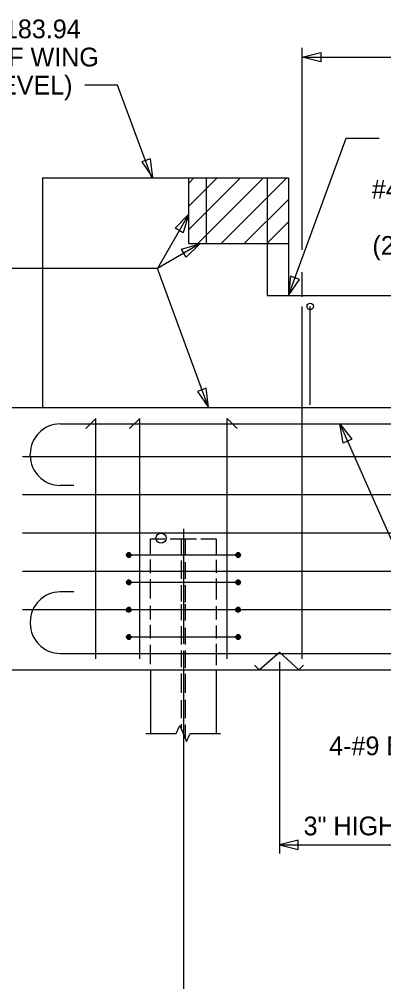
# Model space of a CAD drawing. Extents: x -41 to 191, y -168 to 6.
# Drawn here: x 127.06 to 132.62, y -41 to -26.33 of the extents above; entities that cross this region are included whole.
import ezdxf

# ---------------------------------------------------------------- set-up
doc = ezdxf.new("R2010")
doc.units = 0
for name, color, linetype in [('Arrowhead Terminators CELL', 7, 'Continuous'), ('Beam Bolsters CELL', 7, 'Continuous'), ('Dimension Lines', 7, 'Continuous'), ('Mis Object Lines', 7, 'Continuous'), ('Rebar Lines', 7, 'Continuous'), ('Rebar Lines CELL', 7, 'Continuous'), ('Sub End Bent Cap Lines CELL', 7, 'Continuous'), ('Text', 7, 'Continuous')]:
    doc.layers.add(name, color=color, linetype=linetype)

# ---------------------------------------------------------------- blocks, each defined once
blk = doc.blocks.new('AH')
at = {"layer": 'Sub End Bent Cap Lines CELL'}
blk.add_lwpolyline([(0, 0), (-1.25, 0.312), (-1.25, -0.312)], close=True, dxfattribs=at)

msp = doc.modelspace()

# ---------------------------------------------------------------- linework, layer by layer
at = {"layer": 'Arrowhead Terminators CELL'}
for points in [[(129.098, -28.749), (129.067, -28.455), (128.933, -28.505)], [(129.646, -29.304), (129.565, -29.587), (129.441, -29.516)], [(129.819, -29.754), (129.607, -29.959), (129.536, -29.835)], [(131.167, -30.54), (131.333, -30.296), (131.198, -30.247)], [(129.947, -32.249), (129.915, -31.955), (129.781, -32.005)], [(131.952, -32.5), (132.133, -32.733), (132.002, -32.791)], [(131.03, -38.915), (131.316, -38.987), (131.316, -38.844)]]:
    msp.add_lwpolyline(points, close=True, dxfattribs=at)
at = {"layer": 'Beam Bolsters CELL'}
for p, q in [((130.722, -36.249), (131.03, -35.978)), ((131.03, -35.978), (131.323, -36.25)), ((130.722, -36.249), (130.651, -36.179)), ((131.323, -36.25), (131.394, -36.179))]:
    msp.add_line(p, q, dxfattribs=at)
at = {"layer": 'Dimension Lines'}
for p, q in [((131.375, -29.847), (131.375, -26.766)), ((131.375, -26.909), (147.448, -26.909)), ((129.648, -29.535), (130.434, -28.749)), ((129.648, -29.181), (130.08, -28.749)), ((129.648, -28.827), (129.727, -28.749)), ((129.787, -29.749), (130.787, -28.749)), ((130.141, -29.749), (131.141, -28.749)), ((130.494, -29.749), (131.167, -29.076)), ((129.646, -29.304), (129.169, -30.13)), ((130.836, -29.749), (131.167, -29.418)), ((129.819, -29.754), (129.169, -30.13)), ((129.169, -30.13), (126.635, -30.13)), ((131.375, -30.564), (131.375, -30.184)), ((129.566, -36.249), (129.566, -42.398)), ((131.03, -36.129), (131.03, -39.049)), ((131.03, -38.915), (136.944, -38.915))]:
    msp.add_line(p, q, dxfattribs=at)
for points in [[(129.084, -28.749), (128.564, -27.334), (128.064, -27.334)], [(131.167, -30.54), (132.048, -28.143), (132.548, -28.143)], [(129.947, -32.249), (129.169, -30.13)], [(131.952, -32.5), (134.132, -37.41), (133.591, -37.41)]]:
    msp.add_lwpolyline(points, dxfattribs=at)
at = {"layer": 'Mis Object Lines'}
for p, q in [((127.417, -28.749), (127.417, -32.249)), ((127.417, -28.749), (131.167, -28.749)), ((129.648, -29.749), (129.648, -28.749)), ((129.916, -29.749), (129.916, -28.749)), ((130.841, -28.749), (130.841, -30.54)), ((131.167, -28.749), (131.167, -30.54)), ((129.648, -29.749), (131.167, -29.749)), ((130.841, -30.54), (137.314, -30.54)), ((126.948, -32.249), (131.167, -32.249)), ((131.167, -32.249), (147.948, -32.249)), ((126.948, -36.249), (133.392, -36.249))]:
    msp.add_line(p, q, dxfattribs=at)
at = {"layer": 'Rebar Lines'}
for p, q in [((131.375, -36.082), (131.375, -30.707)), ((131.5, -32.207), (131.5, -30.707)), ((128.233, -32.415), (128.08, -32.569)), ((128.233, -36.082), (128.233, -32.415)), ((128.9, -32.415), (128.746, -32.569)), ((128.9, -36.082), (128.9, -32.415)), ((130.233, -32.415), (130.387, -32.569)), ((130.233, -36.082), (130.233, -32.415)), ((127.69, -32.5), (166.732, -32.5)), ((149.156, -32.999), (127.115, -32.999)), ((149.156, -33.582), (127.115, -33.582)), ((149.156, -34.165), (127.115, -34.165)), ((129.566, -34.097), (129.566, -35.854)), ((129.535, -34.491), (129.535, -34.249)), ((129.598, -34.497), (129.598, -34.249)), ((129.535, -34.863), (129.535, -34.584)), ((129.598, -34.863), (129.598, -34.607)), ((149.156, -34.749), (127.115, -34.749)), ((129.535, -35.206), (129.535, -34.956)), ((129.598, -35.217), (129.598, -34.956)), ((149.156, -35.332), (127.115, -35.332)), ((129.535, -35.491), (129.535, -35.249)), ((129.598, -35.497), (129.598, -35.249)), ((129.535, -35.863), (129.535, -35.584)), ((129.598, -35.863), (129.598, -35.607)), ((127.69, -35.999), (166.825, -35.999)), ((129.535, -36.206), (129.535, -35.956)), ((129.566, -35.958), (129.566, -36.249)), ((129.598, -36.217), (129.598, -35.956)), ((129.066, -36.266), (129.066, -37.218)), ((129.535, -36.601), (129.535, -36.304)), ((129.566, -36.318), (129.566, -37.524)), ((129.598, -36.601), (129.598, -36.31)), ((130.067, -36.266), (130.067, -37.218)), ((129.535, -36.984), (129.535, -36.711)), ((129.598, -36.984), (129.598, -36.705)), ((129.535, -37.152), (129.535, -37.077)), ((129.598, -37.301), (129.598, -37.089))]:
    msp.add_line(p, q, dxfattribs=at)
for points in [[(129.066, -34.482), (129.066, -34.249), (129.289, -34.249)], [(129.364, -34.249), (129.764, -34.249)], [(129.833, -34.249), (130.066, -34.249), (130.066, -34.495)], [(129.066, -34.773), (129.066, -34.565)], [(130.066, -34.571), (130.066, -34.77)], [(129.066, -35.16), (129.066, -34.868)], [(130.066, -34.855), (130.066, -35.176)], [(129.066, -35.482), (129.066, -35.274)], [(130.066, -35.28), (130.066, -35.479)], [(129.066, -35.773), (129.066, -35.565)], [(130.066, -35.571), (130.066, -35.77)], [(129.066, -36.16), (129.066, -35.868)], [(130.066, -35.855), (130.066, -36.176)], [(128.996, -37.218), (129.458, -37.218), (129.513, -37.098), (129.615, -37.343), (129.667, -37.218), (130.133, -37.218)]]:
    msp.add_lwpolyline(points, dxfattribs=at)
msp.add_circle((131.5, -30.707), 0.0495, dxfattribs=at)
at = {"layer": 'Rebar Lines CELL'}
for p, q in [((127.232, -32.979), (127.232, -32.958)), ((127.898, -33.438), (127.69, -33.438)), ((130.4, -34.499), (128.733, -34.499)), ((130.4, -34.915), (128.733, -34.915)), ((127.898, -35.061), (127.69, -35.061)), ((130.4, -35.332), (128.733, -35.332)), ((127.232, -35.519), (127.232, -35.54)), ((130.4, -35.749), (128.733, -35.749))]:
    msp.add_line(p, q, dxfattribs=at)
for points in [[(128.733, -34.463), (128.72, -34.466), (128.708, -34.474), (128.7, -34.485), (128.698, -34.499), (128.7, -34.512), (128.708, -34.523), (128.72, -34.531), (128.733, -34.534), (128.746, -34.531), (128.758, -34.523), (128.766, -34.512), (128.768, -34.499), (128.766, -34.485), (128.758, -34.474), (128.747, -34.466), (128.733, -34.463), (128.733, -34.499), (128.733, -34.534), (128.72, -34.531), (128.733, -34.499), (128.708, -34.523), (128.7, -34.512), (128.733, -34.499), (128.698, -34.499), (128.7, -34.485), (128.733, -34.499), (128.708, -34.474), (128.72, -34.466), (128.733, -34.499), (128.747, -34.466), (128.758, -34.474), (128.733, -34.499), (128.766, -34.485), (128.768, -34.499), (128.733, -34.499), (128.766, -34.512), (128.758, -34.523), (128.733, -34.499), (128.746, -34.531)], [(130.4, -34.463), (130.386, -34.466), (130.375, -34.474), (130.367, -34.485), (130.365, -34.499), (130.367, -34.512), (130.375, -34.523), (130.386, -34.531), (130.4, -34.534), (130.413, -34.531), (130.425, -34.523), (130.432, -34.512), (130.435, -34.499), (130.432, -34.485), (130.425, -34.474), (130.413, -34.466), (130.4, -34.463), (130.4, -34.499), (130.4, -34.534), (130.386, -34.531), (130.4, -34.499), (130.375, -34.523), (130.367, -34.512), (130.4, -34.499), (130.365, -34.499), (130.367, -34.485), (130.4, -34.499), (130.375, -34.474), (130.386, -34.466), (130.4, -34.499), (130.413, -34.466), (130.425, -34.474), (130.4, -34.499), (130.432, -34.485), (130.435, -34.499), (130.4, -34.499), (130.432, -34.512), (130.425, -34.523), (130.4, -34.499), (130.413, -34.531)], [(128.733, -34.88), (128.72, -34.883), (128.708, -34.89), (128.7, -34.902), (128.698, -34.915), (128.7, -34.929), (128.708, -34.94), (128.72, -34.948), (128.733, -34.95), (128.746, -34.948), (128.758, -34.94), (128.766, -34.929), (128.768, -34.915), (128.766, -34.902), (128.758, -34.89), (128.747, -34.883), (128.733, -34.88), (128.733, -34.915), (128.733, -34.95), (128.72, -34.948), (128.733, -34.915), (128.708, -34.94), (128.7, -34.929), (128.733, -34.915), (128.698, -34.915), (128.7, -34.902), (128.733, -34.915), (128.708, -34.89), (128.72, -34.883), (128.733, -34.915), (128.747, -34.883), (128.758, -34.89), (128.733, -34.915), (128.766, -34.902), (128.768, -34.915), (128.733, -34.915), (128.766, -34.929), (128.758, -34.94), (128.733, -34.915), (128.746, -34.948)], [(130.4, -34.88), (130.386, -34.883), (130.375, -34.89), (130.367, -34.902), (130.365, -34.915), (130.367, -34.929), (130.375, -34.94), (130.386, -34.948), (130.4, -34.95), (130.413, -34.948), (130.425, -34.94), (130.432, -34.929), (130.435, -34.915), (130.432, -34.902), (130.425, -34.89), (130.413, -34.883), (130.4, -34.88), (130.4, -34.915), (130.4, -34.95), (130.386, -34.948), (130.4, -34.915), (130.375, -34.94), (130.367, -34.929), (130.4, -34.915), (130.365, -34.915), (130.367, -34.902), (130.4, -34.915), (130.375, -34.89), (130.386, -34.883), (130.4, -34.915), (130.413, -34.883), (130.425, -34.89), (130.4, -34.915), (130.432, -34.902), (130.435, -34.915), (130.4, -34.915), (130.432, -34.929), (130.425, -34.94), (130.4, -34.915), (130.413, -34.948)], [(128.733, -35.297), (128.72, -35.299), (128.708, -35.307), (128.7, -35.318), (128.698, -35.332), (128.7, -35.345), (128.708, -35.357), (128.72, -35.364), (128.733, -35.367), (128.746, -35.364), (128.758, -35.357), (128.766, -35.345), (128.768, -35.332), (128.766, -35.318), (128.758, -35.307), (128.747, -35.299), (128.733, -35.297), (128.733, -35.332), (128.733, -35.367), (128.72, -35.364), (128.733, -35.332), (128.708, -35.357), (128.7, -35.345), (128.733, -35.332), (128.698, -35.332), (128.7, -35.318), (128.733, -35.332), (128.708, -35.307), (128.72, -35.299), (128.733, -35.332), (128.747, -35.299), (128.758, -35.307), (128.733, -35.332), (128.766, -35.318), (128.768, -35.332), (128.733, -35.332), (128.766, -35.345), (128.758, -35.357), (128.733, -35.332), (128.746, -35.364)], [(130.4, -35.297), (130.386, -35.299), (130.375, -35.307), (130.367, -35.318), (130.365, -35.332), (130.367, -35.345), (130.375, -35.357), (130.386, -35.364), (130.4, -35.367), (130.413, -35.364), (130.425, -35.357), (130.432, -35.345), (130.435, -35.332), (130.432, -35.318), (130.425, -35.307), (130.413, -35.299), (130.4, -35.297), (130.4, -35.332), (130.4, -35.367), (130.386, -35.364), (130.4, -35.332), (130.375, -35.357), (130.367, -35.345), (130.4, -35.332), (130.365, -35.332), (130.367, -35.318), (130.4, -35.332), (130.375, -35.307), (130.386, -35.299), (130.4, -35.332), (130.413, -35.299), (130.425, -35.307), (130.4, -35.332), (130.432, -35.318), (130.435, -35.332), (130.4, -35.332), (130.432, -35.345), (130.425, -35.357), (130.4, -35.332), (130.413, -35.364)], [(128.733, -35.713), (128.72, -35.716), (128.708, -35.724), (128.7, -35.735), (128.698, -35.749), (128.7, -35.762), (128.708, -35.773), (128.72, -35.781), (128.733, -35.784), (128.746, -35.781), (128.758, -35.773), (128.766, -35.762), (128.768, -35.749), (128.766, -35.735), (128.758, -35.724), (128.747, -35.716), (128.733, -35.713), (128.733, -35.749), (128.733, -35.784), (128.72, -35.781), (128.733, -35.749), (128.708, -35.773), (128.7, -35.762), (128.733, -35.749), (128.698, -35.749), (128.7, -35.735), (128.733, -35.749), (128.708, -35.724), (128.72, -35.716), (128.733, -35.749), (128.747, -35.716), (128.758, -35.724), (128.733, -35.749), (128.766, -35.735), (128.768, -35.749), (128.733, -35.749), (128.766, -35.762), (128.758, -35.773), (128.733, -35.749), (128.746, -35.781)], [(130.4, -35.713), (130.386, -35.716), (130.375, -35.724), (130.367, -35.735), (130.365, -35.749), (130.367, -35.762), (130.375, -35.773), (130.386, -35.781), (130.4, -35.784), (130.413, -35.781), (130.425, -35.773), (130.432, -35.762), (130.435, -35.749), (130.432, -35.735), (130.425, -35.724), (130.413, -35.716), (130.4, -35.713), (130.4, -35.749), (130.4, -35.784), (130.386, -35.781), (130.4, -35.749), (130.375, -35.773), (130.367, -35.762), (130.4, -35.749), (130.365, -35.749), (130.367, -35.735), (130.4, -35.749), (130.375, -35.724), (130.386, -35.716), (130.4, -35.749), (130.413, -35.716), (130.425, -35.724), (130.4, -35.749), (130.432, -35.735), (130.435, -35.749), (130.4, -35.749), (130.432, -35.762), (130.425, -35.773), (130.4, -35.749), (130.413, -35.781)]]:
    msp.add_lwpolyline(points, dxfattribs=at)
msp.add_circle((129.225, -34.242), 0.0773, dxfattribs=at)
for centre, start, end in [((127.69, -32.958), 90, 180), ((127.69, -32.979), 180, 270), ((127.69, -35.519), 90, 180), ((127.69, -35.54), 180, 270)]:
    msp.add_arc(centre, 0.458, start, end, dxfattribs=at)

# ---------------------------------------------------------------- block references
at = {"layer": 'Arrowhead Terminators CELL', "xscale": 0.2288, "yscale": -0.2288, "rotation": 180}
msp.add_blockref('AH', (131.375, -26.909), dxfattribs=at)

# ---------------------------------------------------------------- texts
at = {"layer": 'Text'}
for s, p in [('EL. 183.94', (126.151, -26.619)), ('TOP OF WING', (125.707, -27.048)), ('(LEVEL)', (126.431, -27.477)), ('#4 K2 (EACH FACE)', (132.437, -29.063)), ('(2\'-5" MIN. SPLICE) ', (132.447, -29.921)), ('4-#9 B1', (131.788, -37.551)), ('3" HIGH BEAM BOLSTER', (131.398, -38.772))]:
    msp.add_text(s, height=0.286, dxfattribs=at).set_placement(p)

doc.saveas('drawing.dxf')
